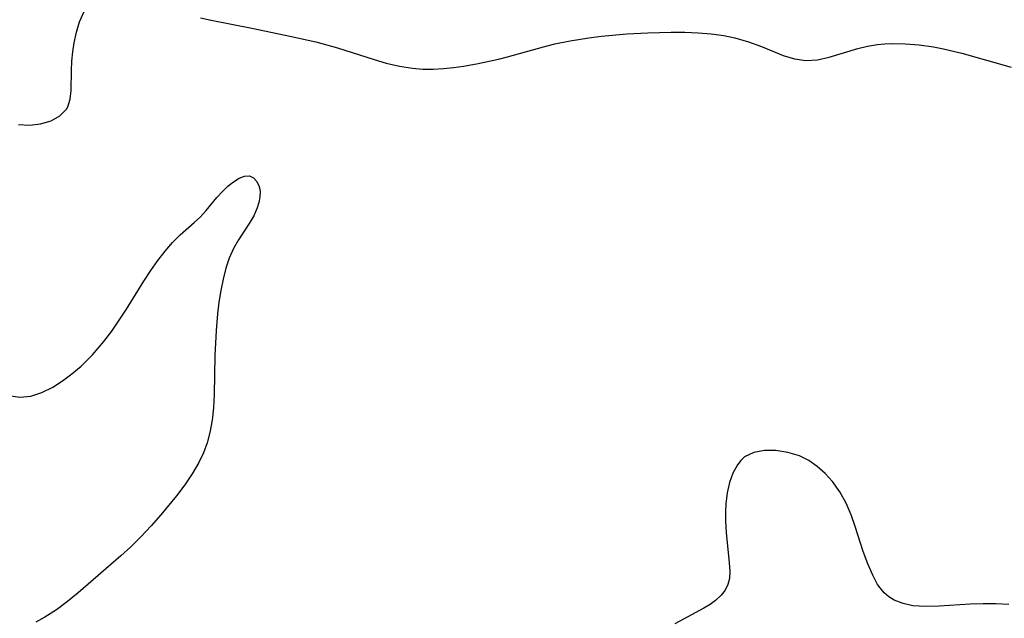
# Model space of a CAD drawing. Header units: metres. Extents: x 1073367 to 1082519, y 1569854 to 1574957.
# Tile 1011 of 1056: x 1080249 to 1080374, y 1573570 to 1573646. Entities that reach past the tile are written whole.
import ezdxf

# ---------------------------------------------------------------- set-up
doc = ezdxf.new("R2010")
doc.units = ezdxf.units.M
doc.layers.add('CGG_CurvaNivelLidar_v1', color=253, linetype='Continuous', lineweight=30)

msp = doc.modelspace()

# ---------------------------------------------------------------- linework, layer by layer
at = {"layer": 'CGG_CurvaNivelLidar_v1'}
for p, q in [((1080256.3083, 1573646.0071, 72), (1080256.8922, 1573647.3384, 72)), ((1080255.9094, 1573644.7192, 72), (1080256.3083, 1573646.0071, 72)), ((1080271.6771, 1573646.5206, 72), (1080273.0478, 1573646.2094, 72)), ((1080273.0478, 1573646.2094, 72), (1080278.4277, 1573645.1744, 72)), ((1080255.6172, 1573643.3705, 72), (1080255.9094, 1573644.7192, 72)), ((1080278.4277, 1573645.1744, 72), (1080283.015, 1573644.2154, 72)), ((1080325.873, 1573644.475, 72), (1080328.5383, 1573644.6345, 72)), ((1080328.5383, 1573644.6345, 72), (1080331.5125, 1573644.7185, 72)), ((1080331.5125, 1573644.7185, 72), (1080333.227, 1573644.7072, 72)), ((1080333.227, 1573644.7072, 72), (1080334.9233, 1573644.6378, 72)), ((1080334.9233, 1573644.6378, 72), (1080336.5942, 1573644.4942, 72)), ((1080255.4449, 1573642.1864, 72), (1080255.6172, 1573643.3705, 72)), ((1080283.015, 1573644.2154, 72), (1080286.3146, 1573643.4734, 72)), ((1080286.3146, 1573643.4734, 72), (1080289.0926, 1573642.7227, 72)), ((1080316.7014, 1573643.2036, 72), (1080318.6521, 1573643.609, 72)), ((1080318.6521, 1573643.609, 72), (1080321.0239, 1573643.9878, 72)), ((1080321.0239, 1573643.9878, 72), (1080322.6359, 1573644.1847, 72)), ((1080322.6359, 1573644.1847, 72), (1080325.873, 1573644.475, 72)), ((1080336.5942, 1573644.4942, 72), (1080338.2035, 1573644.261, 72)), ((1080338.2035, 1573644.261, 72), (1080339.5825, 1573643.9672, 72)), ((1080339.5825, 1573643.9672, 72), (1080341.3183, 1573643.4668, 72)), ((1080341.3183, 1573643.4668, 72), (1080342.9728, 1573642.8665, 72)), ((1080358.6296, 1573643.2277, 72), (1080359.4688, 1573643.267, 72)), ((1080359.4688, 1573643.267, 72), (1080361.2341, 1573643.2419, 72)), ((1080255.3372, 1573641.0041, 72), (1080255.4449, 1573642.1864, 72)), ((1080289.0926, 1573642.7227, 72), (1080293.7309, 1573641.2268, 72)), ((1080310.6935, 1573641.568, 72), (1080315.2838, 1573642.8569, 72)), ((1080315.2838, 1573642.8569, 72), (1080316.7014, 1573643.2036, 72)), ((1080342.9728, 1573642.8665, 72), (1080345.7218, 1573641.7543, 72)), ((1080351.5956, 1573641.5242, 72), (1080355.2133, 1573642.6115, 72)), ((1080355.2133, 1573642.6115, 72), (1080356.4445, 1573642.9105, 72)), ((1080356.4445, 1573642.9105, 72), (1080357.7033, 1573643.1301, 72)), ((1080357.7033, 1573643.1301, 72), (1080358.6296, 1573643.2277, 72)), ((1080361.2341, 1573643.2419, 72), (1080363.0325, 1573643.093, 72)), ((1080363.0325, 1573643.093, 72), (1080364.8484, 1573642.8279, 72)), ((1080364.8484, 1573642.8279, 72), (1080366.1145, 1573642.5781, 72)), ((1080366.1145, 1573642.5781, 72), (1080368.4306, 1573642.0293, 72)), ((1080368.4306, 1573642.0293, 72), (1080374.7297, 1573640.2721, 72)), ((1080255.286, 1573639.8454, 72), (1080255.3372, 1573641.0041, 72)), ((1080293.7309, 1573641.2268, 72), (1080295.2722, 1573640.7768, 72)), ((1080295.2722, 1573640.7768, 72), (1080296.9481, 1573640.3821, 72)), ((1080306.749, 1573640.6691, 72), (1080309.5519, 1573641.2766, 72)), ((1080309.5519, 1573641.2766, 72), (1080310.6935, 1573641.568, 72)), ((1080345.7218, 1573641.7543, 72), (1080347.1709, 1573641.3213, 72)), ((1080347.1709, 1573641.3213, 72), (1080348.629, 1573641.1196, 72)), ((1080348.629, 1573641.1196, 72), (1080350.1058, 1573641.2095, 72)), ((1080350.1058, 1573641.2095, 72), (1080351.5956, 1573641.5242, 72)), ((1080255.2533, 1573637.3151, 72), (1080255.286, 1573639.8454, 72)), ((1080296.9481, 1573640.3821, 72), (1080298.6389, 1573640.1186, 72)), ((1080298.6389, 1573640.1186, 72), (1080299.9434, 1573640.0253, 72)), ((1080299.9434, 1573640.0253, 72), (1080301.2552, 1573640.0185, 72)), ((1080301.2552, 1573640.0185, 72), (1080302.5717, 1573640.0863, 72)), ((1080302.5717, 1573640.0863, 72), (1080303.8301, 1573640.2114, 72)), ((1080303.8301, 1573640.2114, 72), (1080305.0897, 1573640.3842, 72)), ((1080305.0897, 1573640.3842, 72), (1080306.749, 1573640.6691, 72)), ((1080255.1288, 1573636.2008, 72), (1080255.2533, 1573637.3151, 72)), ((1080254.8123, 1573635.2265, 72), (1080255.1288, 1573636.2008, 72)), ((1080253.7966, 1573634.0589, 72), (1080254.631, 1573634.9132, 72)), ((1080254.631, 1573634.9132, 72), (1080254.8123, 1573635.2265, 72)), ((1080251.3579, 1573633.0575, 72), (1080252.6748, 1573633.4455, 72)), ((1080252.6748, 1573633.4455, 72), (1080253.7966, 1573634.0589, 72)), ((1080248.5629, 1573632.9878, 72), (1080249.9234, 1573632.8998, 72)), ((1080249.9234, 1573632.8998, 72), (1080251.3579, 1573633.0575, 72)), ((1080275.8682, 1573625.7016, 71.5), (1080276.5858, 1573626.1458, 71.5)), ((1080276.5858, 1573626.1458, 71.5), (1080277.2681, 1573626.4093, 71.5)), ((1080277.2681, 1573626.4093, 71.5), (1080277.8884, 1573626.4464, 71.5)), ((1080277.8884, 1573626.4464, 71.5), (1080278.4302, 1573626.2143, 71.5)), ((1080278.4302, 1573626.2143, 71.5), (1080278.8551, 1573625.7484, 71.5)), ((1080278.8551, 1573625.7484, 71.5), (1080279.1371, 1573625.0992, 71.5)), ((1080274.451, 1573624.458, 71.5), (1080275.1565, 1573625.1311, 71.5)), ((1080275.1565, 1573625.1311, 71.5), (1080275.8682, 1573625.7016, 71.5)), ((1080279.1371, 1573625.0992, 71.5), (1080279.2421, 1573624.4601, 71.5)), ((1080272.4128, 1573622.0602, 71.5), (1080273.7676, 1573623.7107, 71.5)), ((1080273.7676, 1573623.7107, 71.5), (1080274.451, 1573624.458, 71.5)), ((1080279.2262, 1573623.7527, 71.5), (1080279.1054, 1573623.0742, 71.5)), ((1080279.2421, 1573624.4601, 71.5), (1080279.2262, 1573623.7527, 71.5)), ((1080271.6895, 1573621.2646, 71.5), (1080272.4128, 1573622.0602, 71.5)), ((1080278.8892, 1573622.3747, 71.5), (1080278.4442, 1573621.385, 71.5)), ((1080279.1054, 1573623.0742, 71.5), (1080278.8892, 1573622.3747, 71.5)), ((1080270.8659, 1573620.5069, 71.5), (1080271.6895, 1573621.2646, 71.5)), ((1080278.4442, 1573621.385, 71.5), (1080277.872, 1573620.3967, 71.5)), ((1080269.0909, 1573618.971, 71.5), (1080270.8659, 1573620.5069, 71.5)), ((1080277.872, 1573620.3967, 71.5), (1080276.4935, 1573618.3254, 71.5)), ((1080268.1274, 1573617.9858, 71.5), (1080269.0909, 1573618.971, 71.5)), ((1080276.4935, 1573618.3254, 71.5), (1080275.8483, 1573617.2026, 71.5)), ((1080267.1862, 1573616.8875, 71.5), (1080268.1274, 1573617.9858, 71.5)), ((1080275.8483, 1573617.2026, 71.5), (1080275.3247, 1573616.002, 71.5)), ((1080266.2669, 1573615.7005, 71.5), (1080267.1862, 1573616.8875, 71.5)), ((1080275.3247, 1573616.002, 71.5), (1080274.8986, 1573614.7093, 71.5)), ((1080265.3569, 1573614.4255, 71.5), (1080266.2669, 1573615.7005, 71.5)), ((1080274.8986, 1573614.7093, 71.5), (1080274.5502, 1573613.3455, 71.5)), ((1080264.4728, 1573613.0939, 71.5), (1080265.3569, 1573614.4255, 71.5)), ((1080274.5502, 1573613.3455, 71.5), (1080274.2601, 1573611.9054, 71.5)), ((1080262.268, 1573609.5361, 71.5), (1080264.4728, 1573613.0939, 71.5)), ((1080274.2601, 1573611.9054, 71.5), (1080274.0259, 1573610.4232, 71.5)), ((1080261.3491, 1573608.1204, 71.5), (1080262.268, 1573609.5361, 71.5)), ((1080274.0259, 1573610.4232, 71.5), (1080273.8428, 1573608.9102, 71.5)), ((1080273.8428, 1573608.9102, 71.5), (1080273.6617, 1573606.7849, 71.5)), ((1080260.3892, 1573606.7359, 71.5), (1080261.3491, 1573608.1204, 71.5)), ((1080259.383, 1573605.3983, 71.5), (1080260.3892, 1573606.7359, 71.5)), ((1080273.6617, 1573606.7849, 71.5), (1080273.5105, 1573603.628, 71.5)), ((1080257.9675, 1573603.7344, 71.5), (1080259.383, 1573605.3983, 71.5)), ((1080256.4884, 1573602.27, 71.5), (1080257.9675, 1573603.7344, 71.5)), ((1080273.5105, 1573603.628, 71.5), (1080273.4014, 1573598.6733, 71.5)), ((1080255.3284, 1573601.2799, 71.5), (1080256.4884, 1573602.27, 71.5)), ((1080254.1367, 1573600.3916, 71.5), (1080255.3284, 1573601.2799, 71.5)), ((1080251.5211, 1573598.9219, 71.5), (1080252.9232, 1573599.6223, 71.5)), ((1080252.9232, 1573599.6223, 71.5), (1080254.1367, 1573600.3916, 71.5)), ((1080247.3227, 1573598.5381, 71.5), (1080248.7069, 1573598.3174, 71.5)), ((1080248.7069, 1573598.3174, 71.5), (1080250.1123, 1573598.4629, 71.5)), ((1080250.1123, 1573598.4629, 71.5), (1080251.5211, 1573598.9219, 71.5)), ((1080273.4014, 1573598.6733, 71.5), (1080273.3073, 1573596.999, 71.5)), ((1080273.3073, 1573596.999, 71.5), (1080273.1389, 1573595.4, 71.5)), ((1080273.1389, 1573595.4, 71.5), (1080272.8586, 1573593.8368, 71.5)), ((1080272.8586, 1573593.8368, 71.5), (1080272.5047, 1573592.536, 71.5)), ((1080272.5047, 1573592.536, 71.5), (1080272.0451, 1573591.2733, 71.5)), ((1080272.0451, 1573591.2733, 71.5), (1080271.4824, 1573590.0542, 71.5)), ((1080340.8372, 1573590.7381, 72), (1080340.3415, 1573590.2904, 72)), ((1080341.9976, 1573591.319, 72), (1080340.8372, 1573590.7381, 72)), ((1080343.3486, 1573591.5729, 72), (1080341.9976, 1573591.319, 72)), ((1080344.8131, 1573591.5628, 72), (1080343.3486, 1573591.5729, 72)), ((1080346.323, 1573591.3279, 72), (1080344.8131, 1573591.5628, 72)), ((1080347.8249, 1573590.8639, 72), (1080346.323, 1573591.3279, 72)), ((1080348.9734, 1573590.2874, 72), (1080347.8249, 1573590.8639, 72)), ((1080271.4824, 1573590.0542, 71.5), (1080270.6368, 1573588.5897, 71.5)), ((1080339.9132, 1573589.7499, 72), (1080339.3427, 1573588.7017, 72)), ((1080340.3415, 1573590.2904, 72), (1080339.9132, 1573589.7499, 72)), ((1080350.0628, 1573589.5408, 72), (1080348.9734, 1573590.2874, 72)), ((1080351.0785, 1573588.6488, 72), (1080350.0628, 1573589.5408, 72)), ((1080270.6368, 1573588.5897, 71.5), (1080269.6719, 1573587.1829, 71.5)), ((1080339.3427, 1573588.7017, 72), (1080338.9156, 1573587.4976, 72)), ((1080352.0025, 1573587.6277, 72), (1080351.0785, 1573588.6488, 72)), ((1080269.6719, 1573587.1829, 71.5), (1080268.6256, 1573585.8152, 71.5)), ((1080338.9156, 1573587.4976, 72), (1080338.6167, 1573586.1832, 72)), ((1080352.9298, 1573586.3162, 72), (1080352.0025, 1573587.6277, 72)), ((1080268.6256, 1573585.8152, 71.5), (1080266.6455, 1573583.4084, 71.5)), ((1080338.6167, 1573586.1832, 72), (1080338.4382, 1573584.7965, 72)), ((1080353.7197, 1573584.8915, 72), (1080352.9298, 1573586.3162, 72)), ((1080338.4382, 1573584.7965, 72), (1080338.3829, 1573583.8191, 72)), ((1080354.3765, 1573583.3898, 72), (1080353.7197, 1573584.8915, 72)), ((1080266.6455, 1573583.4084, 71.5), (1080265.4096, 1573581.9988, 71.5)), ((1080338.3829, 1573583.8191, 72), (1080338.3833, 1573582.6274, 72)), ((1080354.8962, 1573581.8973, 72), (1080354.3765, 1573583.3898, 72)), ((1080265.4096, 1573581.9988, 71.5), (1080264.1219, 1573580.6246, 71.5)), ((1080338.3833, 1573582.6274, 72), (1080338.4794, 1573581.1536, 72)), ((1080338.4794, 1573581.1536, 72), (1080338.8842, 1573577.2786, 72)), ((1080355.9152, 1573578.7501, 72), (1080354.8962, 1573581.8973, 72)), ((1080264.1219, 1573580.6246, 71.5), (1080262.7802, 1573579.2976, 71.5)), ((1080262.7802, 1573579.2976, 71.5), (1080261.5425, 1573578.1651, 71.5)), ((1080356.4957, 1573577.1784, 72), (1080355.9152, 1573578.7501, 72)), ((1080261.5425, 1573578.1651, 71.5), (1080256.133, 1573573.4744, 71.5)), ((1080338.8842, 1573577.2786, 72), (1080338.9327, 1573576.1799, 72)), ((1080357.1096, 1573575.7288, 72), (1080356.4957, 1573577.1784, 72)), ((1080338.9327, 1573576.1799, 72), (1080338.8925, 1573575.3165, 72)), ((1080357.7412, 1573574.537, 72), (1080357.1096, 1573575.7288, 72)), ((1080338.7186, 1573574.5263, 72), (1080338.3751, 1573573.8231, 72)), ((1080338.8925, 1573575.3165, 72), (1080338.7186, 1573574.5263, 72)), ((1080358.5802, 1573573.4938, 72), (1080357.7412, 1573574.537, 72)), ((1080256.133, 1573573.4744, 71.5), (1080254.7654, 1573572.3655, 71.5)), ((1080337.8712, 1573573.1812, 72), (1080337.1416, 1573572.5254, 72)), ((1080338.3751, 1573573.8231, 72), (1080337.8712, 1573573.1812, 72)), ((1080359.1766, 1573572.9836, 72), (1080358.5802, 1573573.4938, 72)), ((1080254.7654, 1573572.3655, 71.5), (1080253.3538, 1573571.326, 71.5)), ((1080336.4352, 1573572.0172, 72), (1080335.6546, 1573571.53, 72)), ((1080337.1416, 1573572.5254, 72), (1080336.4352, 1573572.0172, 72)), ((1080359.8454, 1573572.5615, 72), (1080359.1766, 1573572.9836, 72)), ((1080360.9629, 1573572.1077, 72), (1080359.8454, 1573572.5615, 72)), ((1080362.1961, 1573571.8441, 72), (1080360.9629, 1573572.1077, 72)), ((1080369.5034, 1573572.0202, 72), (1080365.58, 1573571.7884, 72)), ((1080371.1375, 1573572.077, 72), (1080369.5034, 1573572.0202, 72)), ((1080372.7739, 1573572.0787, 72), (1080371.1375, 1573572.077, 72)), ((1080374.3986, 1573572.001, 72), (1080372.7739, 1573572.0787, 72)), ((1080253.3538, 1573571.326, 71.5), (1080251.8827, 1573570.3838, 71.5)), ((1080335.6546, 1573571.53, 72), (1080331.9618, 1573569.5409, 72)), ((1080363.8406, 1573571.7382, 72), (1080362.1961, 1573571.8441, 72)), ((1080365.58, 1573571.7884, 72), (1080363.8406, 1573571.7382, 72)), ((1080251.8827, 1573570.3838, 71.5), (1080250.7292, 1573569.7556, 71.5))]:
    msp.add_line(p, q, dxfattribs=at)

doc.saveas('drawing.dxf')
